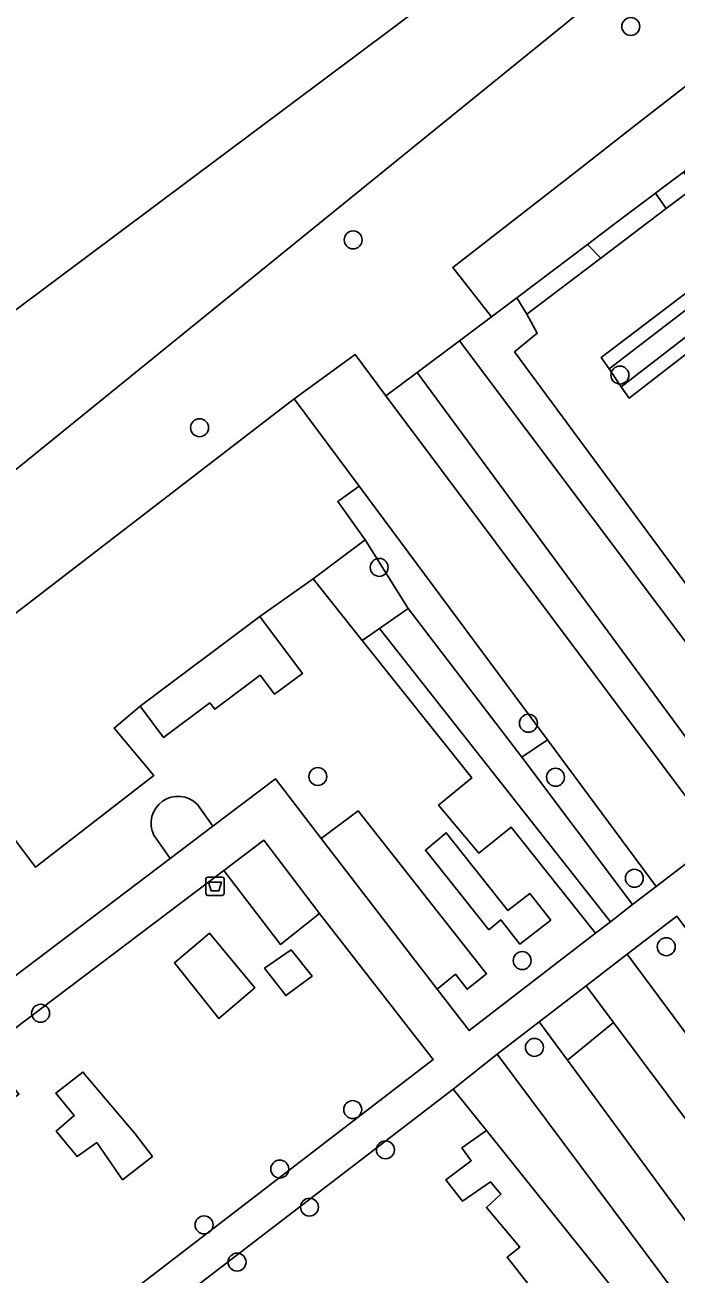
# Model space of a CAD drawing. Extents: x 159352 to 160617, y 385888 to 387323.
# Drawn here: x 159570 to 159605.5, y 386561.9 to 386630 of the extents above; entities that cross this region are included whole.
import ezdxf

# ---------------------------------------------------------------- set-up
doc = ezdxf.new("R2010")
doc.units = 0
for name, color, linetype in [('IMGEO_Afvalbak', 7, 'Continuous'), ('IMGEO_Boom', 7, 'Continuous'), ('IMGEO_Gemengd_bos', 7, 'Continuous'), ('IMGEO_Grasland_agrarisch', 7, 'Continuous'), ('IMGEO_Groenvoorziening', 7, 'Continuous'), ('IMGEO_Hek', 7, 'Continuous'), ('IMGEO_Voetpad_halfverhard', 7, 'Continuous')]:
    doc.layers.add(name, color=color, linetype=linetype)

msp = doc.modelspace()

# ---------------------------------------------------------------- linework, layer by layer
at = {"layer": 'IMGEO_Afvalbak'}
for p, q in [((159579.847, 386582.678), (159579.847, 386583.478)), ((159579.847, 386583.478), (159579.847, 386582.678)), ((159579.947, 386583.578), (159580.737, 386583.578)), ((159580.737, 386583.578), (159579.947, 386583.578)), ((159580.837, 386583.478), (159580.837, 386582.678)), ((159580.837, 386582.678), (159580.837, 386583.478)), ((159580.737, 386582.578), (159579.947, 386582.578)), ((159579.947, 386582.578), (159580.737, 386582.578))]:
    msp.add_line(p, q, dxfattribs=at)
msp.add_lwpolyline([(159579.99, 386583.292), (159580.694, 386583.292), (159580.545, 386582.822), (159580.139, 386582.822), (159579.99, 386583.292)], dxfattribs=at)
for centre, start, end in [((159579.947, 386583.478), 90, 180), ((159579.947, 386583.478), 90, 180), ((159580.737, 386583.478), 0, 90), ((159580.737, 386583.478), 360, 90), ((159579.947, 386582.678), 180, 270), ((159579.947, 386582.678), 180, 270), ((159580.737, 386582.678), 270, 0), ((159580.737, 386582.678), 270, 0)]:
    msp.add_arc(centre, 0.1, start, end, dxfattribs=at)
at = {"layer": 'IMGEO_Boom'}
for centre in [(159602.997, 386629.914), (159587.871, 386618.288), (159602.405, 386610.927), (159579.504, 386608.058), (159589.29, 386600.449), (159597.421, 386591.957), (159585.946, 386589.056), (159598.896, 386589.017), (159603.192, 386583.513), (159604.93, 386579.784), (159597.081, 386579.028), (159570.842, 386576.157), (159597.749, 386574.3), (159587.846, 386570.91), (159589.628, 386568.718), (159583.873, 386567.674), (159585.491, 386565.597), (159579.748, 386564.629), (159581.544, 386562.603)]:
    msp.add_circle(centre, 0.489, dxfattribs=at)
at = {"layer": 'IMGEO_Gemengd_bos'}
msp.add_lwpolyline([(159460.26, 386531.583), (159460.261, 386531.584), (159460.517, 386531.738), (159499.512, 386555.963), (159500, 386556.257), (159535.395, 386577.48), (159535.116, 386577.901), (159649.316, 386670.529), (159658.56, 386652.039), (159659.956, 386649.248), (159693.205, 386669.033), (159694.598, 386669.863), (159692.222, 386674.514), (159689.702, 386673.249), (159661.012, 386658.988), (159652.122, 386676.926), (159599.281, 386636.756), (159478.688, 386546.624), (159464.539, 386537.297)], close=True, dxfattribs=at)
for points in [[(159649.316, 386670.529), (159535.116, 386577.901)], [(159542.353, 386577.099), (159584.652, 386609.634), (159587.972, 386612.038), (159589.66, 386609.785), (159591.364, 386611.062), (159593.67, 386612.79), (159595.407, 386614.092), (159593.297, 386616.793), (159600.234, 386622.183), (159602.859, 386624.223), (159610.359, 386630.05)]]:
    msp.add_lwpolyline(points, dxfattribs=at)
at = {"layer": 'IMGEO_Grasland_agrarisch'}
msp.add_lwpolyline([(159627.547, 386754.968), (159608.055, 386728.939), (159464.539, 386537.297), (159478.688, 386546.624), (159599.281, 386636.756), (159652.122, 386676.926), (159661.012, 386658.988), (159689.702, 386673.249), (159688.522, 386675.55), (159687.868, 386676.828), (159663.594, 386724.195), (159655.339, 386740.448), (159655.303, 386740.519), (159652.444, 386739.208), (159650.776, 386742.844), (159653.49, 386744.089), (159645.696, 386759.433), (159639.986, 386757.997), (159627.547, 386754.968), (159627.547, 386754.968)], dxfattribs=at)
at = {"layer": 'IMGEO_Groenvoorziening'}
for points in [[(159602.1, 386619.141), (159604.351, 386620.839), (159604.876, 386621.235), (159605.871, 386621.986), (159612.617, 386627.075), (159610.359, 386630.05), (159602.859, 386624.223), (159600.234, 386622.183), (159593.297, 386616.793), (159595.407, 386614.092), (159596.789, 386615.135), (159600.647, 386618.045)], [(159615.824, 386622.847), (159601.391, 386611.883), (159601.812, 386611.268), (159616.219, 386622.326)], [(159616.219, 386622.326), (159601.812, 386611.268), (159602.479, 386610.292), (159616.907, 386621.421)], [(159604.351, 386620.839), (159604.923, 386619.991), (159606.518, 386621.201), (159605.871, 386621.986), (159604.876, 386621.235)], [(159616.907, 386621.421), (159602.479, 386610.292), (159602.907, 386609.667), (159617.341, 386620.848)], [(159600.647, 386618.045), (159601.361, 386617.288), (159604.923, 386619.991), (159604.351, 386620.839), (159602.1, 386619.141)], [(159601.361, 386617.288), (159600.647, 386618.045), (159596.789, 386615.135), (159597.338, 386614.237)], [(159613.173, 386589.834), (159596.67, 386612.182), (159597.905, 386613.206), (159597.338, 386614.237), (159596.789, 386615.135), (159595.407, 386614.092), (159593.67, 386612.79), (159611.738, 386588.729)], [(159611.738, 386588.729), (159593.67, 386612.79), (159591.364, 386611.062), (159609.238, 386586.804)], [(159598.452, 386591.049), (159604.38, 386583.065), (159607.741, 386585.652), (159589.66, 386609.785), (159587.972, 386612.038), (159584.652, 386609.634), (159588.193, 386604.865)], [(159609.238, 386586.804), (159591.364, 386611.062), (159589.66, 386609.785), (159607.741, 386585.652)], [(159588.193, 386604.865), (159587.037, 386604.042), (159588.529, 386601.946), (159590.877, 386598.206), (159597.065, 386590.111), (159598.452, 386591.049)], [(159590.877, 386598.206), (159588.529, 386601.946), (159585.685, 386599.819), (159588.363, 386596.465), (159589.305, 386597.117)], [(159576.268, 386592.887), (159577.538, 386591.19), (159580.059, 386593.078), (159580.329, 386592.717), (159582.811, 386594.575), (159583.59, 386593.534), (159585.111, 386594.673), (159582.793, 386597.77)], [(159589.305, 386597.117), (159601.884, 386581.144), (159603.097, 386582.077), (159597.065, 386590.111), (159590.877, 386598.206)], [(159588.363, 386596.465), (159594.336, 386588.981), (159592.522, 386587.493), (159594.721, 386584.886), (159596.48, 386586.295), (159601.083, 386580.527), (159601.884, 386581.144), (159589.305, 386597.117)], [(159604.38, 386583.065), (159598.452, 386591.049), (159597.065, 386590.111), (159603.097, 386582.077)], [(159592.446, 386577.473), (159593.441, 386578.292), (159594.074, 386577.464), (159595.14, 386578.315), (159588.135, 386587.19), (159586.134, 386585.676)], [(159583.011, 386585.587), (159580.826, 386583.939), (159583.918, 386579.902), (159586.03, 386581.594)], [(159598.633, 386581.239), (159597.488, 386582.692), (159596.305, 386581.759), (159592.94, 386585.997), (159591.804, 386585.041), (159595.266, 386580.712), (159595.915, 386581.253), (159596.953, 386579.915)], [(159596.953, 386579.915), (159595.915, 386581.253), (159595.266, 386580.712), (159591.804, 386585.041), (159592.94, 386585.997), (159596.305, 386581.759), (159597.488, 386582.692), (159598.633, 386581.239)], [(159592.235, 386573.636), (159586.03, 386581.594), (159583.918, 386579.902), (159580.826, 386583.939), (159567.783, 386574.1), (159569.656, 386571.744), (159568.09, 386570.562), (159567.439, 386571.342), (159565.394, 386569.78), (159564.119, 386571.336), (159548.407, 386559.483), (159557.705, 386547.099), (159568.555, 386555.437), (159567.06, 386557.397), (159568.326, 386558.405), (159569.864, 386556.444), (159570.519, 386556.947), (159568.186, 386559.894), (159569.011, 386560.54), (159571.346, 386557.583)], [(159621.683, 386559.83), (159605.503, 386581.445), (159602.805, 386579.373), (159618.904, 386557.68)], [(159582.518, 386577.551), (159580.038, 386580.525), (159578.131, 386578.905), (159580.55, 386575.879)], [(159580.55, 386575.879), (159578.131, 386578.905), (159580.038, 386580.525), (159582.518, 386577.551)], [(159585.645, 386578.187), (159584.487, 386579.612), (159583.041, 386578.607), (159584.2, 386577.12)], [(159584.2, 386577.12), (159583.041, 386578.607), (159584.487, 386579.612), (159585.645, 386578.187)], [(159602.064, 386575.649), (159616.754, 386556.016), (159618.904, 386557.68), (159602.805, 386579.373), (159600.565, 386577.652)], [(159599.543, 386573.604), (159602.064, 386575.649), (159600.565, 386577.652), (159598.01, 386575.69)], [(159599.543, 386573.604), (159598.01, 386575.69), (159595.714, 386573.927), (159611.897, 386552.257), (159614.018, 386553.899)], [(159614.018, 386553.899), (159616.754, 386556.016), (159602.064, 386575.649), (159599.543, 386573.604)], [(159576.937, 386568.361), (159575.986, 386569.599), (159573.151, 386572.956), (159571.68, 386571.807), (159572.667, 386570.586), (159571.698, 386569.743), (159572.829, 386568.361), (159573.905, 386569.115), (159575.304, 386567.087)], [(159575.304, 386567.087), (159573.905, 386569.115), (159572.829, 386568.361), (159571.698, 386569.743), (159572.667, 386570.586), (159571.68, 386571.807), (159573.151, 386572.956), (159575.986, 386569.599), (159576.937, 386568.361)], [(159595.128, 386569.765), (159593.787, 386568.826), (159594.307, 386568.127), (159592.926, 386567.086), (159593.823, 386565.919), (159595.348, 386566.978), (159595.923, 386566.302), (159595.132, 386565.586), (159596.947, 386563.422), (159596.26, 386562.868), (159598.758, 386559.693), (159597.333, 386558.544), (159598.245, 386557.437), (159600.101, 386558.903), (159599.485, 386559.652), (159601.407, 386561.19), (159602.177, 386560.225), (159600.831, 386559.13), (159601.89, 386557.91), (159601.297, 386557.408), (159602.363, 386556.136), (159604.668, 386557.866)]]:
    msp.add_lwpolyline(points, close=True, dxfattribs=at)
for points in [[(159617.341, 386620.848), (159602.907, 386609.667), (159602.479, 386610.292), (159601.812, 386611.268), (159601.391, 386611.883), (159615.824, 386622.847)], [(159606.518, 386621.201), (159604.923, 386619.991), (159601.361, 386617.288), (159597.338, 386614.237), (159597.905, 386613.206), (159596.67, 386612.182), (159613.173, 386589.834)], [(159567.759, 386587.818), (159570.564, 386584.112), (159577.007, 386589.104), (159574.845, 386591.691), (159576.268, 386592.887), (159582.793, 386597.77), (159585.685, 386599.819), (159588.529, 386601.946), (159587.037, 386604.042), (159588.193, 386604.865), (159584.652, 386609.634), (159542.353, 386577.099)], [(159579.381, 386587.532), (159580.223, 386586.344), (159583.633, 386588.925), (159586.134, 386585.676), (159588.135, 386587.19), (159595.14, 386578.315), (159594.074, 386577.464), (159593.441, 386578.292), (159592.446, 386577.473), (159594.183, 386575.216), (159601.083, 386580.527), (159596.48, 386586.295), (159594.721, 386584.886), (159592.522, 386587.493), (159594.336, 386588.981), (159588.363, 386596.465), (159585.685, 386599.819), (159582.793, 386597.77), (159585.111, 386594.673), (159583.59, 386593.534), (159582.811, 386594.575), (159580.329, 386592.717), (159580.059, 386593.078), (159577.538, 386591.19), (159576.268, 386592.887), (159574.845, 386591.691), (159577.007, 386589.104), (159570.564, 386584.112), (159567.759, 386587.818)], [(159577.014, 386585.856), (159577.909, 386584.592), (159580.223, 386586.344), (159579.381, 386587.532)], [(159569.434, 386578.177), (159577.909, 386584.592), (159577.014, 386585.856)], [(159598.758, 386559.693), (159596.26, 386562.868), (159596.947, 386563.422), (159595.132, 386565.586), (159595.923, 386566.302), (159595.348, 386566.978), (159593.823, 386565.919), (159592.926, 386567.086), (159594.307, 386568.127), (159593.787, 386568.826), (159595.128, 386569.765), (159593.321, 386572.019), (159569.606, 386553.823)]]:
    msp.add_lwpolyline(points, dxfattribs=at)
msp.add_arc((159578.326, 386586.513), 1.467, 44.00822, 206.59405, dxfattribs=at)
msp.add_arc((159578.326, 386586.513), 1.467, 44.00822, 206.59405, dxfattribs=at)
at = {"layer": 'IMGEO_Hek'}
msp.add_lwpolyline([(159500, 386556.257), (159535.395, 386577.48), (159535.116, 386577.901), (159649.316, 386670.529), (159658.56, 386652.039)], dxfattribs=at)
at = {"layer": 'IMGEO_Voetpad_halfverhard'}
for points in [[(159607.741, 386585.652), (159604.38, 386583.065), (159603.097, 386582.077), (159601.884, 386581.144), (159601.083, 386580.527), (159594.183, 386575.216), (159592.446, 386577.473), (159586.134, 386585.676), (159583.633, 386588.925), (159580.223, 386586.344), (159577.909, 386584.592), (159569.434, 386578.177)], [(159569.606, 386553.823), (159593.321, 386572.019), (159595.714, 386573.927), (159598.01, 386575.69), (159600.565, 386577.652), (159602.805, 386579.373), (159605.503, 386581.445)], [(159611.897, 386552.257), (159595.714, 386573.927), (159593.321, 386572.019), (159595.128, 386569.765), (159604.668, 386557.866)]]:
    msp.add_lwpolyline(points, dxfattribs=at)
msp.add_lwpolyline([(159548.407, 386559.483), (159564.119, 386571.336), (159567.783, 386574.1), (159580.826, 386583.939), (159583.011, 386585.587), (159586.03, 386581.594), (159592.235, 386573.636), (159571.346, 386557.583), (159570.519, 386556.947), (159569.864, 386556.444), (159568.555, 386555.437), (159557.705, 386547.099)], close=True, dxfattribs=at)

doc.saveas('drawing.dxf')
